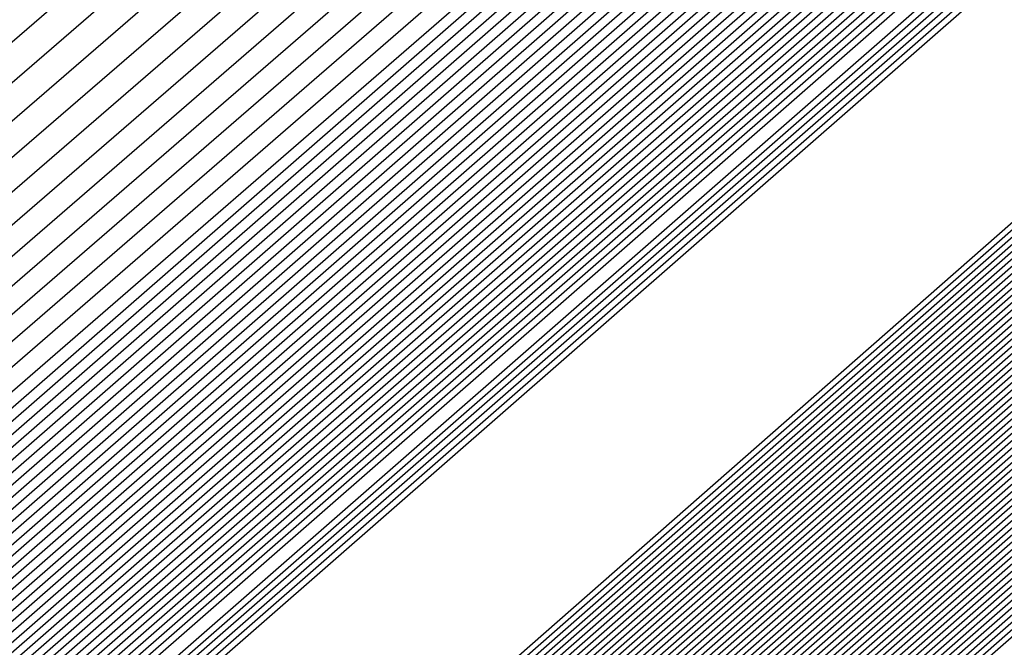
# Model space of a CAD drawing. Extents: x 3249832 to 3255657, y 13789405 to 13793316.
# Tile 868 of 1056: x 3253210.3257 to 3253210.4593, y 13791259.2656 to 13791259.3506. Entities that reach past the tile are written whole.
import ezdxf

# ---------------------------------------------------------------- set-up
doc = ezdxf.new("R2010")
doc.units = 0
doc.header["$LTSCALE"] = 100
doc.header["$MEASUREMENT"] = 0
for name, color, linetype in [('GRATIO_03231_CON', 1, 'CONTINUOUS'), ('GRATIO_0323_ICON', 1, 'CONTINUOUS'), ('TARGETS_EAST', 7, 'CONTINUOUS')]:
    doc.layers.add(name, color=color, linetype=linetype)

# ---------------------------------------------------------------- blocks, each defined once
blk = doc.blocks.new('Gratio_032316_contours')
at = {"layer": 'GRATIO_03231_CON', "color": 1, "linetype": 'Continuous', "flags": 128}
for points in [[(3253179.55027, 13791232.39503), (3253186.87441, 13791238.77001), (3253201.4775, 13791251.51898), (3253219.20823, 13791267.00714), (3253234.45763, 13791280.32933), (3253243.00028, 13791287.79153), (3253246.14511, 13791290.5444), (3253246.5846, 13791290.94974), (3253247.02187, 13791291.379), (3253250.20254, 13791294.24212), (3253258.88285, 13791301.95866), (3253274.44262, 13791315.73867), (3253292.7559, 13791331.95413), (3253308.32028, 13791345.76753)], [(3253180.16544, 13791232.93802), (3253187.28488, 13791239.13155), (3253201.72516, 13791251.73678), (3253219.33902, 13791267.12228), (3253234.51314, 13791280.37862), (3253243.01644, 13791287.80647), (3253246.14668, 13791290.54676), (3253246.58389, 13791290.95054), (3253247.01645, 13791291.37639), (3253250.16633, 13791294.21318), (3253258.7639, 13791301.85732), (3253274.17605, 13791315.50724), (3253292.31584, 13791331.56933), (3253307.73285, 13791345.25198)], [(3253180.78061, 13791233.481), (3253187.69534, 13791239.49309), (3253201.97282, 13791251.95458), (3253219.46981, 13791267.23741), (3253234.56866, 13791280.42791), (3253243.03259, 13791287.8214), (3253246.14825, 13791290.54912), (3253246.58317, 13791290.95133), (3253247.01103, 13791291.37378), (3253250.13013, 13791294.18424), (3253258.64495, 13791301.75599), (3253273.90947, 13791315.27582), (3253291.87577, 13791331.18453), (3253307.14542, 13791344.73643)], [(3253181.39578, 13791234.02399), (3253188.1058, 13791239.85463), (3253202.22048, 13791252.17237), (3253219.6006, 13791267.35254), (3253234.62418, 13791280.4772), (3253243.04874, 13791287.83633), (3253246.14982, 13791290.55149), (3253246.58246, 13791290.95213), (3253247.00561, 13791291.37117), (3253250.09393, 13791294.15529), (3253258.526, 13791301.65465), (3253273.6429, 13791315.0444), (3253291.4357, 13791330.79973), (3253306.55799, 13791344.22088)], [(3253182.62612, 13791235.10996), (3253188.92672, 13791240.5777), (3253202.71581, 13791252.60797), (3253219.86218, 13791267.58281), (3253234.73522, 13791280.57579), (3253243.08105, 13791287.8662), (3253246.15297, 13791290.55621), (3253246.58103, 13791290.95372), (3253246.99477, 13791291.36594), (3253250.02153, 13791294.09741), (3253258.2881, 13791301.45198), (3253273.10975, 13791314.58156), (3253290.55557, 13791330.03014), (3253305.38313, 13791343.18978)], [(3253183.24129, 13791235.65295), (3253189.33718, 13791240.93924), (3253202.96347, 13791252.82577), (3253219.99297, 13791267.69794), (3253234.79073, 13791280.62508), (3253243.0972, 13791287.88113), (3253246.15454, 13791290.55858), (3253246.58032, 13791290.95452), (3253246.98935, 13791291.36333), (3253249.98532, 13791294.06847), (3253258.16915, 13791301.35065), (3253272.84317, 13791314.35013), (3253290.11551, 13791329.64534), (3253304.7957, 13791342.67423)], [(3253189.74764, 13791241.30078), (3253203.21113, 13791253.04357), (3253220.12376, 13791267.81308), (3253234.84625, 13791280.67437), (3253243.11336, 13791287.89607), (3253246.15611, 13791290.56094), (3253246.57961, 13791290.95531), (3253246.98393, 13791291.36072), (3253249.94912, 13791294.03953), (3253258.05019, 13791301.24931), (3253272.5766, 13791314.11871), (3253289.67544, 13791329.26055), (3253304.20827, 13791342.15868)], [(3253190.1581, 13791241.66232), (3253203.45879, 13791253.26136), (3253220.25455, 13791267.92821), (3253234.90177, 13791280.72366), (3253243.12951, 13791287.911), (3253246.15768, 13791290.5633), (3253246.57889, 13791290.95611), (3253246.97851, 13791291.35811), (3253249.91292, 13791294.01058), (3253257.93124, 13791301.14798), (3253272.31002, 13791313.88729), (3253289.23538, 13791328.87575), (3253303.62084, 13791341.64313)], [(3253190.97902, 13791242.38539), (3253203.95411, 13791253.69696), (3253220.51613, 13791268.15847), (3253235.01281, 13791280.82224), (3253243.16182, 13791287.94087), (3253246.16082, 13791290.56803), (3253246.57747, 13791290.9577), (3253246.96767, 13791291.35288), (3253249.84051, 13791293.9527), (3253257.69334, 13791300.94531), (3253271.77687, 13791313.42445), (3253288.35525, 13791328.10615), (3253302.44598, 13791340.61203)], [(3253191.38948, 13791242.74693), (3253204.20177, 13791253.91476), (3253220.64692, 13791268.27361), (3253235.06832, 13791280.87154), (3253243.17797, 13791287.9558), (3253246.1624, 13791290.57039), (3253246.57675, 13791290.9585), (3253246.96225, 13791291.35027), (3253249.80431, 13791293.92376), (3253257.57439, 13791300.84397), (3253271.51029, 13791313.19303), (3253287.91518, 13791327.72135), (3253301.85855, 13791340.09648)], [(3253191.79994, 13791243.10847), (3253204.44943, 13791254.13256), (3253220.77772, 13791268.38874), (3253235.12384, 13791280.92083), (3253243.19412, 13791287.97073), (3253246.16397, 13791290.57276), (3253246.57604, 13791290.95929), (3253246.95683, 13791291.34766), (3253249.76811, 13791293.89481), (3253257.45544, 13791300.74264), (3253271.24372, 13791312.9616), (3253287.47511, 13791327.33655), (3253301.27112, 13791339.58093)], [(3253192.2104, 13791243.47001), (3253204.69709, 13791254.35035), (3253220.90851, 13791268.50387), (3253235.17936, 13791280.97012), (3253243.21028, 13791287.98567), (3253246.16554, 13791290.57512), (3253246.57533, 13791290.96009), (3253246.95142, 13791291.34505), (3253249.73191, 13791293.86587), (3253257.33649, 13791300.6413), (3253270.97714, 13791312.73018), (3253287.03505, 13791326.95176), (3253300.68369, 13791339.06538)], [(3253193.03132, 13791244.19308), (3253205.19242, 13791254.78595), (3253221.17009, 13791268.73414), (3253235.29039, 13791281.0687), (3253243.24258, 13791288.01553), (3253246.16868, 13791290.57985), (3253246.5739, 13791290.96168), (3253246.94058, 13791291.33982), (3253249.6595, 13791293.80799), (3253257.09858, 13791300.43863), (3253270.44399, 13791312.26734), (3253286.15492, 13791326.18216), (3253299.50883, 13791338.03428)], [(3253193.44178, 13791244.55462), (3253205.44008, 13791255.00375), (3253221.30088, 13791268.84927), (3253235.34591, 13791281.11799), (3253243.25874, 13791288.03047), (3253246.17025, 13791290.58221), (3253246.57319, 13791290.96248), (3253246.93516, 13791291.33721), (3253249.6233, 13791293.77904), (3253256.97963, 13791300.3373), (3253270.17741, 13791312.03592), (3253285.71485, 13791325.79737), (3253298.92139, 13791337.51873)], [(3253193.85224, 13791244.91616), (3253205.68774, 13791255.22155), (3253221.43167, 13791268.9644), (3253235.40143, 13791281.16728), (3253243.27489, 13791288.0454), (3253246.17182, 13791290.58457), (3253246.57247, 13791290.96327), (3253246.92974, 13791291.3346), (3253249.5871, 13791293.7501), (3253256.86068, 13791300.23596), (3253269.91084, 13791311.8045), (3253285.27479, 13791325.41257), (3253298.33396, 13791337.00318)], [(3253194.2627, 13791245.2777), (3253205.9354, 13791255.43934), (3253221.56246, 13791269.07954), (3253235.45695, 13791281.21658), (3253243.29104, 13791288.06033), (3253246.17339, 13791290.58694), (3253246.57176, 13791290.96407), (3253246.92432, 13791291.33198), (3253249.55089, 13791293.72116), (3253256.74173, 13791300.13463), (3253269.64426, 13791311.57307), (3253284.83472, 13791325.02777), (3253297.74653, 13791336.48763)], [(3253195.08362, 13791246.00077), (3253206.43072, 13791255.87494), (3253221.82404, 13791269.3098), (3253235.56798, 13791281.31516), (3253243.32335, 13791288.0902), (3253246.17654, 13791290.59166), (3253246.57033, 13791290.96566), (3253246.91348, 13791291.32676), (3253249.47849, 13791293.66327), (3253256.50383, 13791299.93196), (3253269.11111, 13791311.11023), (3253283.95459, 13791324.25817), (3253296.57167, 13791335.45653)], [(3253195.49408, 13791246.36231), (3253206.67838, 13791256.09274), (3253221.95483, 13791269.42494), (3253235.6235, 13791281.36445), (3253243.3395, 13791288.10513), (3253246.17811, 13791290.59402), (3253246.56962, 13791290.96646), (3253246.90806, 13791291.32415), (3253249.44229, 13791293.63433), (3253256.38488, 13791299.83062), (3253268.84454, 13791310.87881), (3253283.51452, 13791323.87338), (3253295.98424, 13791334.94098)], [(3253195.90454, 13791246.72385), (3253206.92604, 13791256.31054), (3253222.08562, 13791269.54007), (3253235.67902, 13791281.41374), (3253243.35566, 13791288.12007), (3253246.17968, 13791290.59639), (3253246.56891, 13791290.96725), (3253246.90264, 13791291.32154), (3253249.40609, 13791293.60539), (3253256.26593, 13791299.72929), (3253268.57796, 13791310.64739), (3253283.07446, 13791323.48858), (3253295.39681, 13791334.42543)], [(3253196.31501, 13791247.08539), (3253207.1737, 13791256.52833), (3253222.21641, 13791269.6552), (3253235.73454, 13791281.46303), (3253243.37181, 13791288.135), (3253246.18125, 13791290.59875), (3253246.56819, 13791290.96805), (3253246.89722, 13791291.31892), (3253249.36988, 13791293.57645), (3253256.14697, 13791299.62795), (3253268.31138, 13791310.41597), (3253282.63439, 13791323.10378), (3253294.80938, 13791333.90988)], [(3253197.13593, 13791247.80846), (3253207.66903, 13791256.96393), (3253222.47799, 13791269.88547), (3253235.84557, 13791281.56162), (3253243.40412, 13791288.16487), (3253246.18439, 13791290.60348), (3253246.56677, 13791290.96964), (3253246.88638, 13791291.3137), (3253249.29748, 13791293.51856), (3253255.90907, 13791299.42528), (3253267.77823, 13791309.95312), (3253281.75426, 13791322.33419), (3253293.63452, 13791332.87878)], [(3253197.54639, 13791248.17), (3253207.91669, 13791257.18173), (3253222.60878, 13791270.0006), (3253235.90109, 13791281.61091), (3253243.42027, 13791288.1798), (3253246.18596, 13791290.60584), (3253246.56605, 13791290.97044), (3253246.88096, 13791291.31109), (3253249.26128, 13791293.48962), (3253255.79012, 13791299.32395), (3253267.51166, 13791309.7217), (3253281.31419, 13791321.94939), (3253293.04709, 13791332.36323), (3253299.24948, 13791337.92415)], [(3253197.95685, 13791248.53154), (3253208.16435, 13791257.39953), (3253222.73957, 13791270.11573), (3253235.95661, 13791281.6602), (3253243.43643, 13791288.19473), (3253246.18754, 13791290.6082), (3253246.56534, 13791290.97123), (3253246.87554, 13791291.30847), (3253249.22507, 13791293.46068), (3253255.67117, 13791299.22261), (3253267.24508, 13791309.49028), (3253280.87413, 13791321.56459), (3253292.45966, 13791331.84768), (3253298.58416, 13791337.33876)], [(3253198.36731, 13791248.89308), (3253208.41201, 13791257.61732), (3253222.87037, 13791270.23087), (3253236.01213, 13791281.70949), (3253243.45258, 13791288.20967), (3253246.18911, 13791290.61057), (3253246.56463, 13791290.97203), (3253246.87012, 13791291.30586), (3253249.18887, 13791293.43173), (3253255.55222, 13791299.12128), (3253266.9785, 13791309.25886), (3253280.43407, 13791321.17979), (3253291.87223, 13791331.33213), (3253297.91884, 13791336.75338)], [(3253199.18823, 13791249.61615), (3253208.90733, 13791258.05292), (3253223.13195, 13791270.46113), (3253236.12316, 13791281.80807), (3253243.48489, 13791288.23953), (3253246.19225, 13791290.61529), (3253246.5632, 13791290.97362), (3253246.85928, 13791291.30064), (3253249.11647, 13791293.37385), (3253255.31432, 13791298.91861), (3253266.44535, 13791308.79601), (3253279.55394, 13791320.4102), (3253290.69737, 13791330.30103), (3253296.5882, 13791335.58261)], [(3253199.59869, 13791249.97769), (3253209.15499, 13791258.27072), (3253223.26274, 13791270.57626), (3253236.17868, 13791281.85736), (3253243.50104, 13791288.25447), (3253246.19382, 13791290.61766), (3253246.56249, 13791290.97442), (3253246.85386, 13791291.29803), (3253249.08026, 13791293.34491), (3253255.19536, 13791298.81727), (3253266.17878, 13791308.56459), (3253279.11387, 13791320.0254), (3253290.10994, 13791329.78548), (3253295.92288, 13791334.99723)], [(3253200.00915, 13791250.33923), (3253209.40265, 13791258.48852), (3253223.39353, 13791270.6914), (3253236.2342, 13791281.90666), (3253243.51719, 13791288.2694), (3253246.19539, 13791290.62002), (3253246.56177, 13791290.97521), (3253246.84844, 13791291.29541), (3253249.04406, 13791293.31596), (3253255.07641, 13791298.71594), (3253265.9122, 13791308.33317), (3253278.6738, 13791319.6406), (3253289.52251, 13791329.26993), (3253295.25756, 13791334.41184)], [(3253200.41961, 13791250.70077), (3253209.65031, 13791258.70631), (3253223.52432, 13791270.80653), (3253236.28972, 13791281.95595), (3253243.53335, 13791288.28434), (3253246.19696, 13791290.62238), (3253246.56106, 13791290.97601), (3253246.84302, 13791291.2928), (3253249.00786, 13791293.28702), (3253254.95746, 13791298.6146), (3253265.64563, 13791308.10175), (3253278.23374, 13791319.25581), (3253288.93508, 13791328.75438), (3253294.59224, 13791333.82646)], [(3253201.24053, 13791251.42384), (3253210.14563, 13791259.14191), (3253223.7859, 13791271.0368), (3253236.40075, 13791282.05453), (3253243.56565, 13791288.3142), (3253246.20011, 13791290.62711), (3253246.55963, 13791290.9776), (3253246.83219, 13791291.28758), (3253248.93546, 13791293.22914), (3253254.71956, 13791298.41193), (3253265.11248, 13791307.63891), (3253277.35361, 13791318.48621), (3253287.76022, 13791327.72328), (3253293.2616, 13791332.65569)], [(3253201.65099, 13791251.78538), (3253210.3933, 13791259.35971), (3253223.91669, 13791271.15193), (3253236.45627, 13791282.10382), (3253243.58181, 13791288.32914), (3253246.20168, 13791290.62947), (3253246.55892, 13791290.9784), (3253246.82677, 13791291.28496), (3253248.89925, 13791293.20019), (3253254.60061, 13791298.3106), (3253264.8459, 13791307.40749), (3253276.91354, 13791318.10141), (3253287.17279, 13791327.20773)], [(3253215.27891, 13791264.12388), (3253208.32754, 13791257.89481), (3253202.31158, 13791252.48555), (3253202.06145, 13791252.14692), (3253210.64096, 13791259.57751), (3253224.04748, 13791271.26706)], [(3253216.27123, 13791264.99994), (3253209.15191, 13791258.62312), (3253202.92675, 13791253.02854), (3253202.47191, 13791252.50846), (3253210.88862, 13791259.7953), (3253224.17827, 13791271.38219)], [(3253218.25586, 13791266.75207), (3253210.80067, 13791260.07975), (3253204.15709, 13791254.11451), (3253203.29283, 13791253.23153), (3253211.38394, 13791260.2309), (3253224.43985, 13791271.61246)], [(3253219.24818, 13791267.62813), (3253211.62504, 13791260.80806), (3253204.77226, 13791254.6575), (3253203.70329, 13791253.59307), (3253211.6316, 13791260.4487), (3253224.57064, 13791271.72759)], [(3253220.24049, 13791268.50419), (3253212.44942, 13791261.53637), (3253205.38743, 13791255.20049), (3253204.11375, 13791253.95461), (3253211.87926, 13791260.6665), (3253224.70143, 13791271.84272)], [(3253221.23281, 13791269.38026), (3253213.2738, 13791262.26468), (3253206.0026, 13791255.74348), (3253204.52421, 13791254.31615), (3253212.12692, 13791260.88429), (3253224.83222, 13791271.95786)], [(3253223.21744, 13791271.13238), (3253214.92255, 13791263.72131), (3253207.23294, 13791256.82945), (3253205.34514, 13791255.03922), (3253212.62225, 13791261.31989), (3253225.0938, 13791272.18812)], [(3253215.74693, 13791264.44962), (3253207.84811, 13791257.37244), (3253205.7556, 13791255.40076), (3253212.86991, 13791261.53769), (3253225.22459, 13791272.30326)], [(3253216.57131, 13791265.17793), (3253208.46329, 13791257.91542), (3253206.16606, 13791255.7623), (3253213.11757, 13791261.75549), (3253225.35538, 13791272.41839)]]:
    blk.add_lwpolyline(points, dxfattribs=at)
at = {"layer": 'GRATIO_03231_CON', "color": 5, "linetype": 'Continuous', "flags": 128}
for points in [[(3253178.31993, 13791231.30905), (3253186.05349, 13791238.04694), (3253200.98218, 13791251.08338), (3253218.94665, 13791266.77688), (3253234.34659, 13791280.23075), (3253242.96798, 13791287.76167), (3253246.14197, 13791290.53967), (3253246.58603, 13791290.94815), (3253247.02107, 13791291.37394), (3253250.18182, 13791294.2177), (3253258.80647, 13791301.88356), (3253274.26937, 13791315.56557), (3253292.48955, 13791331.61762), (3253308.02221, 13791345.18354)], [(3253177.70476, 13791230.76607), (3253185.64303, 13791237.6854), (3253200.73452, 13791250.86558), (3253218.81586, 13791266.66175), (3253234.29107, 13791280.18146), (3253242.95182, 13791287.74673), (3253246.1404, 13791290.53731), (3253246.58674, 13791290.94735), (3253247.01436, 13791291.36584), (3253250.12102, 13791294.16091), (3253258.59804, 13791301.69555), (3253273.79626, 13791315.14336), (3253291.70456, 13791330.92064), (3253306.97134, 13791344.25434)], [(3253177.08958, 13791230.22308), (3253185.23257, 13791237.32386), (3253200.48686, 13791250.64779), (3253218.68507, 13791266.54661), (3253234.23556, 13791280.13216), (3253242.93567, 13791287.7318), (3253246.13883, 13791290.53495), (3253246.58745, 13791290.94656), (3253247.00766, 13791291.35773), (3253250.06022, 13791294.10413), (3253258.38961, 13791301.50754), (3253273.32314, 13791314.72115), (3253290.91956, 13791330.22366), (3253305.92046, 13791343.32515)], [(3253176.47441, 13791229.68009), (3253184.82211, 13791236.96232), (3253200.23919, 13791250.42999), (3253218.55428, 13791266.43148), (3253234.18004, 13791280.08287), (3253242.91952, 13791287.71687), (3253246.13725, 13791290.53258), (3253246.58817, 13791290.94576), (3253247.00095, 13791291.34963), (3253249.99942, 13791294.04734), (3253258.18118, 13791301.31953), (3253272.85003, 13791314.29894), (3253290.13456, 13791329.52668), (3253304.86958, 13791342.39595)], [(3253175.24407, 13791228.59412), (3253184.00119, 13791236.23925), (3253199.74387, 13791249.99439), (3253218.2927, 13791266.20121), (3253234.069, 13791279.98429), (3253242.88721, 13791287.687), (3253246.13411, 13791290.52786), (3253246.58959, 13791290.94417), (3253246.98754, 13791291.33342), (3253249.87782, 13791293.93376), (3253257.76432, 13791300.94351), (3253271.9038, 13791313.45451), (3253288.56457, 13791328.13272), (3253302.76783, 13791340.53756)], [(3253196.57706, 13791247.03615), (3253203.47105, 13791253.1938), (3253218.75951, 13791266.60126), (3253234.06971, 13791279.98413), (3253242.88772, 13791287.68662), (3253246.13462, 13791290.52731), (3253246.59031, 13791290.94338), (3253246.98083, 13791291.32532), (3253249.81702, 13791293.87697), (3253257.55589, 13791300.7555), (3253271.43068, 13791313.0323), (3253287.77957, 13791327.43574), (3253301.71695, 13791339.60837)], [(3253196.71057, 13791247.15254), (3253203.58621, 13791253.29381), (3253218.83398, 13791266.66558), (3253234.10345, 13791280.01283), (3253242.89801, 13791287.6948), (3253246.13636, 13791290.52784), (3253246.59102, 13791290.94258), (3253246.97413, 13791291.31721), (3253249.75622, 13791293.82018), (3253257.34746, 13791300.56749), (3253270.95757, 13791312.61009), (3253286.99457, 13791326.73875), (3253300.66608, 13791338.67918)], [(3253196.84408, 13791247.26894), (3253203.70137, 13791253.39382), (3253218.90845, 13791266.7299), (3253234.13718, 13791280.04153), (3253242.9083, 13791287.70297), (3253246.13809, 13791290.52836), (3253246.59174, 13791290.94178), (3253246.96742, 13791291.30911), (3253249.69542, 13791293.76339), (3253257.13903, 13791300.37948), (3253270.48445, 13791312.18788), (3253286.20957, 13791326.04177), (3253299.6152, 13791337.74998)], [(3253197.11109, 13791247.50174), (3253203.93169, 13791253.59384), (3253219.0574, 13791266.85855), (3253234.20465, 13791280.09892), (3253242.92888, 13791287.71932), (3253246.14156, 13791290.52941), (3253246.59316, 13791290.94019), (3253246.95401, 13791291.2929), (3253249.57383, 13791293.64981), (3253256.72217, 13791300.00346), (3253269.53822, 13791311.34346), (3253284.63958, 13791324.64781), (3253297.51345, 13791335.89159)], [(3253197.2446, 13791247.61813), (3253204.04685, 13791253.69384), (3253219.13187, 13791266.92287), (3253234.23839, 13791280.12762), (3253242.93918, 13791287.72749), (3253246.1433, 13791290.52994), (3253246.59388, 13791290.9394), (3253246.9473, 13791291.28479), (3253249.51303, 13791293.59302), (3253256.51374, 13791299.81545), (3253269.06511, 13791310.92125), (3253283.85458, 13791323.95083), (3253296.46257, 13791334.9624)], [(3253197.37811, 13791247.73453), (3253204.16201, 13791253.79385), (3253219.20635, 13791266.98719), (3253234.27212, 13791280.15631), (3253242.94947, 13791287.73567), (3253246.14503, 13791290.53046), (3253246.59459, 13791290.9386), (3253246.9406, 13791291.27669), (3253249.45223, 13791293.53623), (3253256.30531, 13791299.62744), (3253268.59199, 13791310.49904), (3253283.06958, 13791323.25385), (3253295.41169, 13791334.0332)], [(3253197.51162, 13791247.85093), (3253204.27717, 13791253.89386), (3253219.28082, 13791267.05151), (3253234.30586, 13791280.18501), (3253242.95976, 13791287.74384), (3253246.14676, 13791290.53099), (3253246.5953, 13791290.9378), (3253246.93389, 13791291.26859), (3253249.39143, 13791293.47944), (3253256.09688, 13791299.43942), (3253268.11888, 13791310.07683), (3253282.28459, 13791322.55687), (3253294.36082, 13791333.10401)], [(3253197.77863, 13791248.08372), (3253204.50749, 13791254.09388), (3253219.42977, 13791267.18016), (3253234.37333, 13791280.2424), (3253242.98034, 13791287.76019), (3253246.15023, 13791290.53204), (3253246.59673, 13791290.93621), (3253246.92048, 13791291.25238), (3253249.26983, 13791293.36586), (3253255.68002, 13791299.0634), (3253267.17265, 13791309.2324), (3253280.71459, 13791321.16291), (3253292.25906, 13791331.24562), (3253298.86322, 13791336.86351)], [(3253197.91214, 13791248.20012), (3253204.62265, 13791254.19388), (3253219.50424, 13791267.24448), (3253234.40706, 13791280.2711), (3253242.99064, 13791287.76837), (3253246.15197, 13791290.53257), (3253246.59744, 13791290.93542), (3253246.91378, 13791291.24427), (3253249.20903, 13791293.30907), (3253255.47159, 13791298.87539), (3253266.69953, 13791308.81019), (3253279.9296, 13791320.46593), (3253291.20819, 13791330.31643), (3253297.66843, 13791335.81202)], [(3253198.04565, 13791248.31651), (3253204.73781, 13791254.29389), (3253219.57872, 13791267.3088), (3253234.4408, 13791280.2998), (3253243.00093, 13791287.77654), (3253246.1537, 13791290.53309), (3253246.59816, 13791290.93462), (3253246.90707, 13791291.23617), (3253249.14823, 13791293.25228), (3253255.26316, 13791298.68738), (3253266.22642, 13791308.38798), (3253279.1446, 13791319.76895), (3253290.15731, 13791329.38723), (3253296.47364, 13791334.76054)], [(3253198.17916, 13791248.43291), (3253204.85297, 13791254.3939), (3253219.65319, 13791267.37312), (3253234.47453, 13791280.32849), (3253243.01122, 13791287.78471), (3253246.15544, 13791290.53362), (3253246.59887, 13791290.93382), (3253246.90036, 13791291.22806), (3253249.08743, 13791293.19549), (3253255.05473, 13791298.49937), (3253265.7533, 13791307.96577), (3253278.3596, 13791319.07197), (3253289.10643, 13791328.45804), (3253295.27885, 13791333.70905)], [(3253198.44617, 13791248.6657), (3253205.08329, 13791254.59392), (3253219.80214, 13791267.50177), (3253234.542, 13791280.38589), (3253243.0318, 13791287.80106), (3253246.15891, 13791290.53467), (3253246.6003, 13791290.93223), (3253246.88695, 13791291.21186), (3253248.96583, 13791293.08191), (3253254.63787, 13791298.12335), (3253264.80707, 13791307.12135), (3253276.7896, 13791317.678), (3253287.00468, 13791326.59965), (3253292.88927, 13791331.60608), (3253295.95133, 13791334.07094)], [(3253198.57968, 13791248.7821), (3253205.19845, 13791254.69392), (3253219.87661, 13791267.56609), (3253234.57574, 13791280.41459), (3253243.04209, 13791287.80924), (3253246.16064, 13791290.53519), (3253246.60101, 13791290.93144), (3253246.88025, 13791291.20375), (3253248.90503, 13791293.02512), (3253254.42944, 13791297.93534), (3253264.33396, 13791306.69914), (3253276.00461, 13791316.98102), (3253285.9538, 13791325.67045), (3253291.69448, 13791330.55459), (3253294.7416, 13791333.01142)], [(3253198.71319, 13791248.8985), (3253205.31361, 13791254.79393), (3253219.95108, 13791267.63041), (3253234.60947, 13791280.44328), (3253243.05239, 13791287.81741), (3253246.16237, 13791290.53572), (3253246.60172, 13791290.93064), (3253246.87354, 13791291.19565), (3253248.84423, 13791292.96834), (3253254.22101, 13791297.74733), (3253263.86084, 13791306.27693), (3253275.21961, 13791316.28404), (3253284.90293, 13791324.74126), (3253290.49969, 13791329.50311), (3253293.53187, 13791331.9519)], [(3253198.8467, 13791249.0149), (3253205.42877, 13791254.89394), (3253220.02556, 13791267.69473), (3253234.64321, 13791280.47198), (3253243.06268, 13791287.82558), (3253246.16411, 13791290.53624), (3253246.60244, 13791290.92984), (3253246.86684, 13791291.18754), (3253248.78343, 13791292.91155), (3253254.01258, 13791297.55932), (3253263.38773, 13791305.85472), (3253274.43461, 13791315.58706), (3253283.85205, 13791323.81207), (3253289.3049, 13791328.45162), (3253292.32214, 13791330.89237), (3253295.39879, 13791333.38715)], [(3253199.11371, 13791249.24769), (3253205.65909, 13791255.09396), (3253220.17451, 13791267.82338), (3253234.71068, 13791280.52937), (3253243.08326, 13791287.84193), (3253246.16758, 13791290.53729), (3253246.60386, 13791290.92825), (3253246.85342, 13791291.17133), (3253248.66183, 13791292.79797), (3253253.59572, 13791297.1833), (3253262.4415, 13791305.01029), (3253272.86462, 13791314.1931), (3253281.7503, 13791321.95368), (3253286.91532, 13791326.34865), (3253289.90268, 13791328.77333), (3253293.18693, 13791331.45768)], [(3253199.24722, 13791249.36409), (3253205.77425, 13791255.19397), (3253220.24898, 13791267.8877), (3253234.74441, 13791280.55807), (3253243.09355, 13791287.85011), (3253246.16931, 13791290.53782), (3253246.60458, 13791290.92746), (3253246.84672, 13791291.16323), (3253248.60103, 13791292.74118), (3253253.38729, 13791296.99529), (3253261.96839, 13791304.58808), (3253272.07962, 13791313.49612), (3253280.69942, 13791321.02448), (3253285.72053, 13791325.29717), (3253288.69295, 13791327.71381), (3253292.081, 13791330.49295), (3253297.61917, 13791335.1971)], [(3253199.38073, 13791249.48048), (3253205.88941, 13791255.29397), (3253220.32345, 13791267.95202), (3253234.77815, 13791280.58677), (3253243.10385, 13791287.85828), (3253246.17105, 13791290.53834), (3253246.60529, 13791290.92666), (3253246.84001, 13791291.15513), (3253248.54023, 13791292.68439), (3253253.17886, 13791296.80728), (3253261.49527, 13791304.16587), (3253271.29462, 13791312.79914), (3253279.64854, 13791320.09529), (3253284.52574, 13791324.24568), (3253287.48322, 13791326.65429), (3253290.97507, 13791329.52822), (3253296.71525, 13791334.41022)], [(3253199.51424, 13791249.59688), (3253206.00457, 13791255.39398), (3253220.39793, 13791268.01634), (3253234.81188, 13791280.61546), (3253243.11414, 13791287.86646), (3253246.17278, 13791290.53887), (3253246.606, 13791290.92586), (3253246.83331, 13791291.14702), (3253248.47943, 13791292.6276), (3253252.97044, 13791296.61927), (3253261.02215, 13791303.74366), (3253270.50962, 13791312.10216), (3253278.59767, 13791319.16609), (3253283.33095, 13791323.1942), (3253286.27349, 13791325.59476), (3253289.86914, 13791328.56348), (3253295.81132, 13791333.62334)], [(3253199.78125, 13791249.82967), (3253206.23489, 13791255.594), (3253220.54687, 13791268.14499), (3253234.87935, 13791280.67286), (3253243.13472, 13791287.8828), (3253246.17625, 13791290.53992), (3253246.60743, 13791290.92427), (3253246.8199, 13791291.13081), (3253248.35784, 13791292.51402), (3253252.55358, 13791296.24325), (3253260.07593, 13791302.89924), (3253268.93963, 13791310.70819), (3253276.49591, 13791317.3077), (3253280.94137, 13791321.09123), (3253283.85403, 13791323.47572), (3253287.65728, 13791326.63402), (3253294.00347, 13791332.04958)], [(3253199.91476, 13791249.94607), (3253206.35005, 13791255.69401), (3253220.62135, 13791268.20931), (3253234.91309, 13791280.70156), (3253243.14501, 13791287.89098), (3253246.17798, 13791290.54045), (3253246.60814, 13791290.92348), (3253246.81319, 13791291.12271), (3253248.29704, 13791292.45723), (3253252.34515, 13791296.05524), (3253259.60281, 13791302.47703), (3253268.15463, 13791310.01121), (3253275.44504, 13791316.37851), (3253279.74658, 13791320.03974), (3253282.6443, 13791322.4162), (3253286.55135, 13791325.66929), (3253293.09954, 13791331.2627), (3253300.79521, 13791337.86923)], [(3253200.04827, 13791250.06247), (3253206.46521, 13791255.79401), (3253220.69582, 13791268.27363), (3253234.94682, 13791280.73025), (3253243.15531, 13791287.89915), (3253246.17972, 13791290.54097), (3253246.60886, 13791290.92268), (3253246.80649, 13791291.1146), (3253248.23624, 13791292.40044), (3253252.13672, 13791295.86723), (3253259.1297, 13791302.05482), (3253267.36963, 13791309.31423), (3253274.39416, 13791315.44932), (3253278.55179, 13791318.98826), (3253281.43456, 13791321.35667), (3253285.44542, 13791324.70455), (3253292.19561, 13791330.47582), (3253300.12972, 13791337.29016)], [(3253200.18178, 13791250.17887), (3253206.58037, 13791255.89402), (3253220.77029, 13791268.33795), (3253234.98056, 13791280.75895), (3253243.1656, 13791287.90733), (3253246.18145, 13791290.5415), (3253246.60957, 13791290.92188), (3253246.79978, 13791291.1065), (3253248.17544, 13791292.34365), (3253251.92829, 13791295.67922), (3253258.65658, 13791301.63261), (3253266.58464, 13791308.61725), (3253273.34328, 13791314.52012), (3253277.357, 13791317.93677), (3253280.22483, 13791320.29715), (3253284.33949, 13791323.73982), (3253291.29169, 13791329.68894), (3253299.46423, 13791336.71108)], [(3253200.44879, 13791250.41166), (3253206.81069, 13791256.09404), (3253220.91924, 13791268.4666), (3253235.04803, 13791280.81634), (3253243.18618, 13791287.92368), (3253246.18492, 13791290.54255), (3253246.611, 13791290.92029), (3253246.78637, 13791291.09029), (3253248.05384, 13791292.23007), (3253251.51143, 13791295.3032), (3253257.71035, 13791300.78818), (3253265.01464, 13791307.22329), (3253271.24153, 13791312.66173), (3253274.96742, 13791315.8338), (3253277.80537, 13791318.17811), (3253282.12763, 13791321.81036), (3253289.48383, 13791328.11518), (3253298.13324, 13791335.55292)], [(3253200.5823, 13791250.52806), (3253206.92586, 13791256.19405), (3253220.99372, 13791268.53092), (3253235.08176, 13791280.84504), (3253243.19647, 13791287.93185), (3253246.18666, 13791290.54307), (3253246.61171, 13791290.9195), (3253246.77966, 13791291.08219), (3253247.99304, 13791292.17328), (3253251.303, 13791295.11519), (3253257.23724, 13791300.36597), (3253264.22964, 13791306.52631), (3253270.19065, 13791311.73254), (3253273.77263, 13791314.78231), (3253276.59564, 13791317.11859), (3253281.0217, 13791320.84562), (3253288.57991, 13791327.3283), (3253297.46775, 13791334.97385)], [(3253200.71581, 13791250.64445), (3253207.04102, 13791256.29406), (3253221.06819, 13791268.59524), (3253235.1155, 13791280.87374), (3253243.20676, 13791287.94002), (3253246.18839, 13791290.5436), (3253246.61242, 13791290.9187), (3253246.77296, 13791291.07408), (3253247.93224, 13791292.11649), (3253251.09457, 13791294.92718), (3253256.76412, 13791299.94376), (3253263.44465, 13791305.82933), (3253269.13978, 13791310.80334), (3253272.57784, 13791313.73083), (3253275.38591, 13791316.05906), (3253279.91577, 13791319.88089), (3253287.67598, 13791326.54142), (3253296.80226, 13791334.39477)], [(3253200.84932, 13791250.76085), (3253207.15618, 13791256.39406), (3253221.14266, 13791268.65956), (3253235.14923, 13791280.90243), (3253243.21706, 13791287.9482), (3253246.19012, 13791290.54412), (3253246.61314, 13791290.9179), (3253246.76625, 13791291.06598), (3253247.87144, 13791292.0597), (3253250.88614, 13791294.73917), (3253256.29101, 13791299.52155), (3253262.65965, 13791305.13235), (3253268.0889, 13791309.87415), (3253271.38305, 13791312.67934), (3253274.17618, 13791314.99954), (3253278.80984, 13791318.91616), (3253286.77206, 13791325.75454), (3253296.13677, 13791333.81569)], [(3253201.11633, 13791250.99365), (3253207.3865, 13791256.59408), (3253221.29161, 13791268.78821), (3253235.2167, 13791280.95983), (3253243.23764, 13791287.96455), (3253246.19359, 13791290.54517), (3253246.61456, 13791290.91631), (3253246.75284, 13791291.04977), (3253247.74984, 13791291.94612), (3253250.46928, 13791294.36315), (3253255.34478, 13791298.67713), (3253261.08965, 13791303.73839), (3253265.98715, 13791308.01576), (3253268.99347, 13791310.57637), (3253271.75672, 13791312.8805), (3253276.59798, 13791316.9867), (3253284.9642, 13791324.18078), (3253294.80578, 13791332.65754)], [(3253201.24984, 13791251.11004), (3253207.50166, 13791256.69409), (3253221.36608, 13791268.85253), (3253235.25044, 13791280.98852), (3253243.24793, 13791287.97272), (3253246.19533, 13791290.5457), (3253246.61528, 13791290.91552), (3253246.74613, 13791291.04167), (3253247.68904, 13791291.88933), (3253250.26085, 13791294.17514), (3253254.87166, 13791298.25492), (3253260.30466, 13791303.04141), (3253264.93627, 13791307.08657), (3253267.79868, 13791309.52489), (3253270.54699, 13791311.82097), (3253275.49205, 13791316.02196), (3253284.06028, 13791323.3939), (3253294.14029, 13791332.07846)], [(3253201.38335, 13791251.22644), (3253207.61682, 13791256.7941), (3253221.44056, 13791268.91685), (3253235.28417, 13791281.01722), (3253243.25822, 13791287.9809), (3253246.19706, 13791290.54622), (3253246.61599, 13791290.91472), (3253246.73943, 13791291.03356), (3253247.62824, 13791291.83254), (3253250.05242, 13791293.98713), (3253254.39855, 13791297.83271), (3253259.51966, 13791302.34443), (3253263.88539, 13791306.15737), (3253266.60389, 13791308.4734), (3253269.33726, 13791310.76145), (3253274.38613, 13791315.05723), (3253283.15635, 13791322.60702), (3253293.4748, 13791331.49938)], [(3253201.51686, 13791251.34284), (3253207.73198, 13791256.8941), (3253221.51503, 13791268.98117), (3253235.31791, 13791281.04592), (3253243.26852, 13791287.98907), (3253246.1988, 13791290.54675), (3253246.6167, 13791290.91393), (3253246.73272, 13791291.02546), (3253247.56744, 13791291.77576), (3253249.84399, 13791293.79912), (3253253.92543, 13791297.41049), (3253258.73466, 13791301.64744), (3253262.83452, 13791305.22818), (3253265.4091, 13791307.42192), (3253268.12753, 13791309.70193), (3253273.2802, 13791314.0925), (3253282.25242, 13791321.82014), (3253292.80931, 13791330.9203), (3253301.81088, 13791338.63068)], [(3253201.78387, 13791251.57563), (3253207.9623, 13791257.09412), (3253221.66398, 13791269.10982), (3253235.38538, 13791281.10331), (3253243.2891, 13791288.00542), (3253246.20227, 13791290.5478), (3253246.61813, 13791290.91233), (3253246.71931, 13791291.00925), (3253247.44584, 13791291.66218), (3253249.42713, 13791293.4231), (3253252.9792, 13791296.56607), (3253257.16467, 13791300.25348), (3253260.73276, 13791303.36979), (3253263.01952, 13791305.31895), (3253265.70807, 13791307.58288), (3253271.06834, 13791312.16303), (3253280.44457, 13791320.24638), (3253291.47832, 13791329.76215), (3253300.88547, 13791337.82513)], [(3253201.91738, 13791251.69203), (3253208.07746, 13791257.19413), (3253221.73845, 13791269.17414), (3253235.41911, 13791281.13201), (3253243.29939, 13791288.01359), (3253246.204, 13791290.54832), (3253246.61884, 13791290.91154), (3253246.71261, 13791291.00114), (3253247.38504, 13791291.60539), (3253249.2187, 13791293.23509), (3253252.50609, 13791296.14386), (3253256.37967, 13791299.5565), (3253259.68189, 13791302.44059), (3253261.82473, 13791304.26746), (3253264.49834, 13791306.52336), (3253269.96241, 13791311.1983), (3253279.54064, 13791319.4595), (3253290.81283, 13791329.18307), (3253300.42277, 13791337.42236)], [(3253202.05089, 13791251.80842), (3253208.19262, 13791257.29414), (3253221.81293, 13791269.23846), (3253235.45285, 13791281.16071), (3253243.30968, 13791288.02177), (3253246.20573, 13791290.54885), (3253246.61956, 13791290.91074), (3253246.7059, 13791290.99304), (3253247.32424, 13791291.5486), (3253249.01027, 13791293.04708), (3253252.03297, 13791295.72165), (3253255.59467, 13791298.85952), (3253258.63101, 13791301.5114), (3253260.62994, 13791303.21597), (3253263.28861, 13791305.46384), (3253268.85648, 13791310.23357), (3253278.63672, 13791318.67262), (3253290.14734, 13791328.60399), (3253299.96006, 13791337.01958)], [(3253222.18973, 13791268.9562), (3253208.47101, 13791257.20698), (3253202.18439, 13791251.92482), (3253202.18439, 13791251.92482), (3253208.30778, 13791257.39414), (3253221.8874, 13791269.30278)], [(3253222.33685, 13791269.08692), (3253208.70035, 13791257.40813), (3253202.45141, 13791252.15761), (3253202.45141, 13791252.15761), (3253208.5381, 13791257.59416), (3253222.03635, 13791269.43142)], [(3253222.41042, 13791269.15229), (3253208.81502, 13791257.50869), (3253202.58492, 13791252.27401), (3253202.58492, 13791252.27401), (3253208.65326, 13791257.69417), (3253222.11082, 13791269.49575)], [(3253222.48398, 13791269.21765), (3253208.92969, 13791257.60926), (3253202.71843, 13791252.39041), (3253202.71843, 13791252.39041), (3253208.76842, 13791257.79418), (3253222.18529, 13791269.56007)], [(3253222.55754, 13791269.28301), (3253209.04436, 13791257.70983), (3253202.85194, 13791252.50681), (3253202.85193, 13791252.50681), (3253208.88358, 13791257.89419), (3253222.25977, 13791269.62439)], [(3253222.70467, 13791269.41374), (3253209.2737, 13791257.91097), (3253203.11895, 13791252.7396), (3253203.11895, 13791252.7396), (3253209.1139, 13791258.0942), (3253222.40871, 13791269.75304)], [(3253222.77823, 13791269.4791), (3253209.38837, 13791258.01154), (3253203.25246, 13791252.856), (3253203.25246, 13791252.856), (3253209.22906, 13791258.19421), (3253222.48319, 13791269.81736)], [(3253222.8518, 13791269.54447), (3253209.50304, 13791258.11211), (3253203.38597, 13791252.97239), (3253203.38597, 13791252.97239), (3253209.34422, 13791258.29422), (3253222.55766, 13791269.88168)], [(3253222.92536, 13791269.60983), (3253209.61771, 13791258.21268), (3253203.51947, 13791253.08879), (3253203.51947, 13791253.08879), (3253209.45938, 13791258.39423), (3253222.63214, 13791269.946)], [(3253294.55593, 13791331.78482), (3253282.65133, 13791321.30274), (3253268.6032, 13791309.01445), (3253256.6338, 13791298.60027), (3253249.91373, 13791292.81609), (3253247.40711, 13791290.71997), (3253247.02638, 13791290.44557), (3253246.62867, 13791290.09727), (3253243.8498, 13791287.66252), (3253236.27025, 13791281.09954), (3253223.07249, 13791269.74056), (3253209.84706, 13791258.41382), (3253203.78649, 13791253.32159), (3253203.78649, 13791253.32159), (3253209.68971, 13791258.59423), (3253222.78114, 13791270.07458), (3253235.89161, 13791281.53353), (3253243.79641, 13791288.43297), (3253249.04881, 13791292.99861), (3253256.14655, 13791299.14707), (3253268.13516, 13791309.52901), (3253282.25127, 13791321.73092), (3253294.2793, 13791332.07331)], [(3253294.30341, 13791331.56698), (3253282.46184, 13791321.1404), (3253268.48808, 13791308.91717), (3253256.58203, 13791298.55815), (3253249.89752, 13791292.80461), (3253247.40414, 13791290.71961), (3253247.02543, 13791290.44664), (3253246.629, 13791290.09938), (3253243.85878, 13791287.67218), (3253236.30279, 13791281.1296), (3253223.14605, 13791269.80592), (3253209.96173, 13791258.51439), (3253203.92, 13791253.43798), (3253203.92, 13791253.43798), (3253209.80487, 13791258.69424), (3253222.85565, 13791270.13885), (3253235.92547, 13791281.56208), (3253243.80512, 13791288.43921), (3253249.03601, 13791292.98573), (3253256.09723, 13791299.1022), (3253268.02248, 13791309.42905), (3253282.06389, 13791321.56632), (3253294.02824, 13791331.85395)], [(3253294.05089, 13791331.34915), (3253282.27235, 13791320.97806), (3253268.37296, 13791308.8199), (3253256.53026, 13791298.51602), (3253249.8813, 13791292.79314), (3253247.40117, 13791290.71925), (3253247.02448, 13791290.44772), (3253246.62933, 13791290.10149), (3253243.86776, 13791287.68184), (3253236.33533, 13791281.15966), (3253223.21961, 13791269.87129), (3253210.0764, 13791258.61496), (3253204.05351, 13791253.55438), (3253204.05351, 13791253.55438), (3253209.92004, 13791258.79424), (3253222.93017, 13791270.20313), (3253235.95934, 13791281.59062), (3253243.81382, 13791288.44544), (3253249.02321, 13791292.97286), (3253256.04791, 13791299.05733), (3253267.90979, 13791309.32909), (3253281.87651, 13791321.40172), (3253293.77719, 13791331.63458)], [(3253293.79837, 13791331.13131), (3253282.08285, 13791320.81572), (3253268.25784, 13791308.72262), (3253256.47849, 13791298.4739), (3253249.86508, 13791292.78166), (3253247.39821, 13791290.71889), (3253247.02354, 13791290.4488), (3253246.62966, 13791290.1036), (3253243.87675, 13791287.6915), (3253236.36787, 13791281.18972), (3253223.29318, 13791269.93665), (3253210.19107, 13791258.71553), (3253204.18702, 13791253.67078), (3253204.18701, 13791253.67078), (3253210.0352, 13791258.89424), (3253223.00468, 13791270.26741), (3253235.9932, 13791281.61917), (3253243.82253, 13791288.45167), (3253249.01041, 13791292.95999), (3253255.9986, 13791299.01245), (3253267.79711, 13791309.22914), (3253281.68913, 13791321.23712), (3253293.52613, 13791331.41522)]]:
    blk.add_lwpolyline(points, dxfattribs=at)
at = {"layer": 'GRATIO_0323_ICON', "color": 7, "linetype": 'Continuous', "flags": 128}
for points in [[(3253175.85924, 13791229.13711), (3253184.41165, 13791236.60078), (3253199.99153, 13791250.21219), (3253218.42349, 13791266.31635), (3253234.12452, 13791280.03358), (3253242.90336, 13791287.70193), (3253246.13568, 13791290.53022), (3253246.58888, 13791290.94497), (3253246.99424, 13791291.34152), (3253249.93862, 13791293.99055), (3253257.97275, 13791301.13152), (3253272.37691, 13791313.87673), (3253289.34956, 13791328.8297), (3253303.81871, 13791341.46676)], [(3253182.01095, 13791234.56698), (3253188.51626, 13791240.21616), (3253202.46814, 13791252.39017), (3253219.73139, 13791267.46768), (3253234.6797, 13791280.5265), (3253243.0649, 13791287.85127), (3253246.1514, 13791290.55385), (3253246.58175, 13791290.95293), (3253247.00019, 13791291.36856), (3253250.05773, 13791294.12635), (3253258.40705, 13791301.55332), (3253273.37632, 13791314.81298), (3253290.99564, 13791330.41494), (3253305.97056, 13791343.70533)], [(3253196.97758, 13791247.38534), (3253203.81653, 13791253.49383), (3253218.98293, 13791266.79423), (3253234.17092, 13791280.07022), (3253242.91859, 13791287.71115), (3253246.13983, 13791290.52889), (3253246.59245, 13791290.94099), (3253246.96072, 13791291.301), (3253249.63462, 13791293.7066), (3253256.9306, 13791300.19147), (3253270.01134, 13791311.76567), (3253285.42458, 13791325.34479), (3253298.56432, 13791336.82079)], [(3253197.64512, 13791247.96732), (3253204.39233, 13791253.99387), (3253219.3553, 13791267.11584), (3253234.33959, 13791280.21371), (3253242.97005, 13791287.75202), (3253246.1485, 13791290.53152), (3253246.59602, 13791290.93701), (3253246.92719, 13791291.26048), (3253249.33063, 13791293.42265), (3253255.88845, 13791299.25141), (3253267.64576, 13791309.65462), (3253281.49959, 13791321.85989), (3253293.30994, 13791332.17482)], [(3253198.31266, 13791248.54931), (3253204.96813, 13791254.49391), (3253219.72766, 13791267.43745), (3253234.50827, 13791280.35719), (3253243.02151, 13791287.79289), (3253246.15717, 13791290.53414), (3253246.59958, 13791290.93303), (3253246.89366, 13791291.21996), (3253249.02663, 13791293.1387), (3253254.8463, 13791298.31136), (3253265.28019, 13791307.54356), (3253277.5746, 13791318.37498), (3253288.05556, 13791327.52884), (3253294.08406, 13791332.65756)], [(3253190.56856, 13791242.02386), (3253203.70645, 13791253.47916), (3253220.38534, 13791268.04334), (3253234.95729, 13791280.77295), (3253243.14566, 13791287.92593), (3253246.15925, 13791290.56567), (3253246.57818, 13791290.95691), (3253246.97309, 13791291.35549), (3253249.87672, 13791293.98164), (3253257.81229, 13791301.04664), (3253272.04344, 13791313.65587), (3253288.79531, 13791328.49095), (3253303.03341, 13791341.12758)], [(3253198.9802, 13791249.13129), (3253205.54393, 13791254.99395), (3253220.10003, 13791267.75905), (3253234.67694, 13791280.50068), (3253243.07297, 13791287.83376), (3253246.16584, 13791290.53677), (3253246.60315, 13791290.92905), (3253246.86013, 13791291.17944), (3253248.72263, 13791292.85476), (3253253.80415, 13791297.37131), (3253262.91461, 13791305.43251), (3253273.64961, 13791314.89008), (3253282.80117, 13791322.88287), (3253288.11011, 13791327.40014), (3253291.11241, 13791329.83285), (3253294.29286, 13791332.42241)], [(3253199.64774, 13791249.71328), (3253206.11974, 13791255.49399), (3253220.4724, 13791268.08067), (3253234.84562, 13791280.64416), (3253243.12443, 13791287.87463), (3253246.17452, 13791290.53939), (3253246.60672, 13791290.92507), (3253246.8266, 13791291.13892), (3253248.41864, 13791292.57081), (3253252.76201, 13791296.43126), (3253260.54904, 13791303.32145), (3253269.72463, 13791311.40518), (3253277.54679, 13791318.2369), (3253282.13616, 13791322.14271), (3253285.06376, 13791324.53524), (3253288.76321, 13791327.59875), (3253294.90739, 13791332.83646)], [(3253200.31528, 13791250.29526), (3253206.69554, 13791255.99403), (3253220.84477, 13791268.40227), (3253235.01429, 13791280.78765), (3253243.17589, 13791287.9155), (3253246.18319, 13791290.54202), (3253246.61028, 13791290.92109), (3253246.79307, 13791291.0984), (3253248.11464, 13791292.28686), (3253251.71986, 13791295.49121), (3253258.18347, 13791301.21039), (3253265.79964, 13791307.92027), (3253272.29241, 13791313.59093), (3253276.16221, 13791316.88528), (3253279.0151, 13791319.23763), (3253283.23356, 13791322.77509), (3253290.38776, 13791328.90206), (3253298.79874, 13791336.132)], [(3253192.62086, 13791243.83154), (3253204.94475, 13791254.56815), (3253221.0393, 13791268.61901), (3253235.23488, 13791281.01941), (3253243.22643, 13791288.0006), (3253246.16711, 13791290.57748), (3253246.57461, 13791290.96089), (3253246.946, 13791291.34243), (3253249.6957, 13791293.83693), (3253257.21754, 13791300.53997), (3253270.71056, 13791312.49876), (3253286.59498, 13791326.56696), (3253300.09626, 13791338.54983)], [(3253200.98282, 13791250.87725), (3253207.27134, 13791256.49407), (3253221.21714, 13791268.72389), (3253235.18297, 13791280.93113), (3253243.22735, 13791287.95637), (3253246.19186, 13791290.54465), (3253246.61385, 13791290.91711), (3253246.75955, 13791291.05787), (3253247.81064, 13791292.00291), (3253250.67771, 13791294.55116), (3253255.81789, 13791299.09934), (3253261.87465, 13791304.43537), (3253267.03802, 13791308.94496), (3253270.18826, 13791311.62786), (3253272.96645, 13791313.94002), (3253277.70391, 13791317.95143), (3253285.86813, 13791324.96766), (3253295.47128, 13791333.23661)], [(3253201.65036, 13791251.45923), (3253207.84714, 13791256.99411), (3253221.5895, 13791269.04549), (3253235.35164, 13791281.07462), (3253243.27881, 13791287.99724), (3253246.20053, 13791290.54727), (3253246.61742, 13791290.91313), (3253246.72602, 13791291.01735), (3253247.50664, 13791291.71897), (3253249.63556, 13791293.61111), (3253253.45232, 13791296.98828), (3253257.94966, 13791300.95046), (3253261.78364, 13791304.29898), (3253264.21431, 13791306.37043), (3253266.9178, 13791308.64241), (3253272.17427, 13791313.12777), (3253281.3485, 13791321.03326), (3253292.14381, 13791330.34122), (3253301.34818, 13791338.22791)], [(3253194.67316, 13791245.63924), (3253206.18306, 13791255.65714), (3253221.69325, 13791269.19467), (3253235.51247, 13791281.26587), (3253243.3072, 13791288.07527), (3253246.17497, 13791290.5893), (3253246.57105, 13791290.96487), (3253246.9189, 13791291.32937), (3253249.51469, 13791293.69222), (3253256.62278, 13791300.03329), (3253269.37769, 13791311.34165), (3253284.39466, 13791324.64297), (3253297.1591, 13791335.97208)], [(3253222.26329, 13791269.02156), (3253208.58568, 13791257.30755), (3253202.3179, 13791252.04122), (3253202.3179, 13791252.04122), (3253208.42294, 13791257.49415), (3253221.96187, 13791269.36711)], [(3253222.63111, 13791269.34838), (3253209.15903, 13791257.8104), (3253202.98544, 13791252.6232), (3253202.98544, 13791252.6232), (3253208.99874, 13791257.99419), (3253222.33424, 13791269.68871)], [(3253196.72547, 13791247.44693), (3253207.42136, 13791256.74613), (3253222.3472, 13791269.77033), (3253235.79006, 13791281.51232), (3253243.38797, 13791288.14993), (3253246.18282, 13791290.60111), (3253246.56748, 13791290.96885), (3253246.8918, 13791291.31631), (3253249.33368, 13791293.5475), (3253256.02802, 13791299.52662), (3253268.04481, 13791310.18454), (3253282.19433, 13791322.71898), (3253294.22195, 13791333.39433)], [(3253294.80845, 13791332.00265), (3253282.84083, 13791321.46507), (3253268.71833, 13791309.11172), (3253256.68557, 13791298.6424), (3253249.92995, 13791292.82756), (3253247.41007, 13791290.72034), (3253247.02732, 13791290.44449), (3253246.62834, 13791290.09516), (3253243.84082, 13791287.65286), (3253236.2377, 13791281.06949), (3253222.99892, 13791269.67519), (3253209.73238, 13791258.31325), (3253203.65298, 13791253.20519), (3253203.65298, 13791253.20519), (3253209.57454, 13791258.49423), (3253222.70663, 13791270.0103), (3253235.85774, 13791281.50498), (3253243.7877, 13791288.42674), (3253249.0616, 13791293.01148), (3253256.19586, 13791299.19195), (3253268.24784, 13791309.62896), (3253282.43865, 13791321.89552), (3253294.53035, 13791332.29267)], [(3253198.77777, 13791249.25461), (3253208.65967, 13791257.83512), (3253223.00116, 13791270.346), (3253236.06765, 13791281.75878), (3253243.46873, 13791288.2246), (3253246.19068, 13791290.61293), (3253246.56391, 13791290.97283), (3253246.8647, 13791291.30325), (3253249.15267, 13791293.40279), (3253255.43327, 13791299.01994), (3253266.71193, 13791309.02744), (3253279.994, 13791320.795), (3253291.2848, 13791330.81658), (3253297.25352, 13791336.168)], [(3253200.83007, 13791251.06231), (3253209.89797, 13791258.92411), (3253223.65511, 13791270.92166), (3253236.34523, 13791282.00524), (3253243.5495, 13791288.29927), (3253246.19853, 13791290.62475), (3253246.56034, 13791290.9768), (3253246.83761, 13791291.29019), (3253248.97166, 13791293.25808), (3253254.83851, 13791298.51327), (3253265.37905, 13791307.87033), (3253277.79367, 13791318.87101), (3253288.34765, 13791328.23883), (3253293.92692, 13791333.24107)], [(3253217.26355, 13791265.876), (3253209.97629, 13791259.35143), (3253203.54192, 13791253.57153), (3253202.88237, 13791252.87), (3253211.13628, 13791260.0131), (3253224.30906, 13791271.49733)], [(3253222.22513, 13791270.25632), (3253214.09818, 13791262.993), (3253206.61777, 13791256.28646), (3253204.93468, 13791254.67769), (3253212.37458, 13791261.10209), (3253224.96301, 13791272.07299)]]:
    blk.add_lwpolyline(points, dxfattribs=at)

msp = doc.modelspace()

# ---------------------------------------------------------------- block references
at = {"layer": 'TARGETS_EAST'}
msp.add_blockref('Gratio_032316_contours', (0, 0), dxfattribs=at)

doc.saveas('drawing.dxf')
